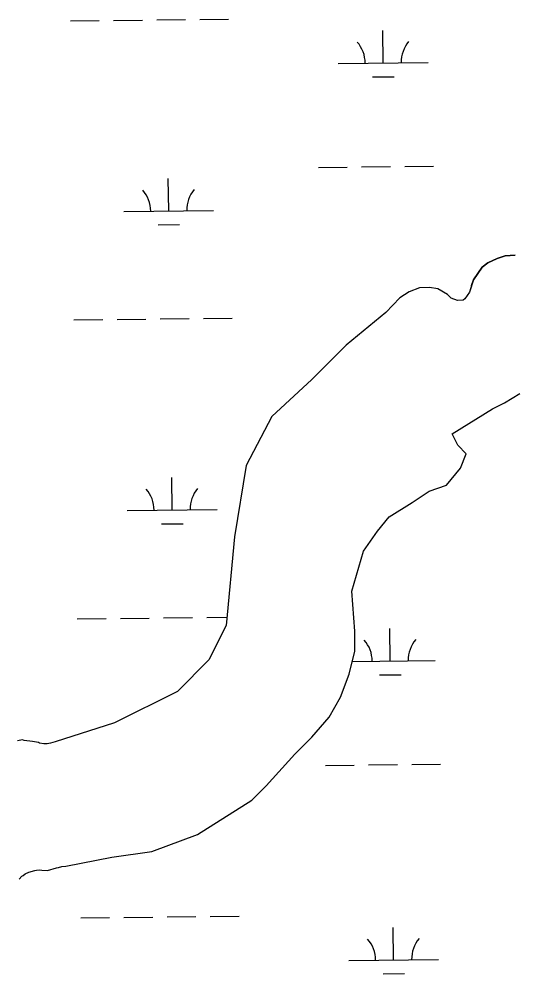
# Model space of a CAD drawing. Extents: x 3684037 to 3722149, y 433263 to 459021.
# Drawn here: x 3692637 to 3693188, y 445481 to 446543 of the extents above; entities that cross this region are included whole.
import ezdxf

# ---------------------------------------------------------------- set-up
doc = ezdxf.new("R2010")
doc.units = 0
doc.layers.add('V-TOPO-SHOR', color=7, linetype='Continuous')
doc.layers.add('V-WETL-SWMP', color=7, linetype='Continuous')

msp = doc.modelspace()

# ---------------------------------------------------------------- linework, layer by layer
at = {"layer": 'V-TOPO-SHOR'}
for p, q in [((3693070.6, 446240), (3693060.2, 446233.4)), ((3693082.2, 446244.3), (3693070.6, 446240)), ((3693093.3, 446245), (3693082.2, 446244.3)), ((3693102.7, 446243.4), (3693093.3, 446245)), ((3693113.3, 446237.1), (3693102.7, 446243.4)), ((3693137.7, 446239.8), (3693132.6, 446232.1)), ((3693140.2, 446247.1), (3693137.7, 446239.8)), ((3693060.2, 446233.4), (3693044.7, 446216.9)), ((3693117.4, 446233.1), (3693113.3, 446237.1)), ((3693124.5, 446230.3), (3693117.4, 446233.1)), ((3693130.9, 446230.9), (3693124.5, 446230.3)), ((3693132.6, 446232.1), (3693130.9, 446230.9)), ((3693044.7, 446216.9), (3693000.7, 446180.7)), ((3693000.7, 446180.7), (3692962.5, 446142.5)), ((3692962.5, 446142.5), (3692918, 446101.2)), ((3693176.9, 446116.6), (3693193.7, 446126.8)), ((3693163.6, 446110), (3693176.9, 446116.6)), ((3693118.4, 446082.1), (3693163.6, 446110)), ((3692918, 446101.2), (3692889.4, 446047)), ((3693124.8, 446069.3), (3693118.4, 446082.1)), ((3693134.3, 446059.8), (3693124.8, 446069.3)), ((3693128, 446043.9), (3693134.3, 446059.8)), ((3692889.4, 446047), (3692876.6, 445967.4)), ((3693112.1, 446024.8), (3693128, 446043.9)), ((3693073.9, 446005.7), (3693093, 446018.4)), ((3693093, 446018.4), (3693112.1, 446024.8)), ((3693048.4, 445989.7), (3693073.9, 446005.7)), ((3693035.7, 445973.8), (3693048.4, 445989.7)), ((3692876.6, 445967.4), (3692867.1, 445868.8)), ((3693019.8, 445951.5), (3693035.7, 445973.8)), ((3693007.1, 445907), (3693019.8, 445951.5)), ((3693010.3, 445862.4), (3693007.1, 445907)), ((3692867.1, 445868.8), (3692848, 445830.6)), ((3693010.3, 445840.1), (3693010.3, 445862.4)), ((3693003.9, 445814.6), (3693010.3, 445840.1)), ((3692848, 445830.6), (3692813, 445795.5)), ((3692994.4, 445789.2), (3693003.9, 445814.6)), ((3692813, 445795.5), (3692743, 445760.5)), ((3692981.6, 445766.9), (3692994.4, 445789.2)), ((3692962.5, 445744.6), (3692981.6, 445766.9)), ((3692743, 445760.5), (3692676.9, 445739.4)), ((3692640.8, 445741.5), (3692635.2, 445740.4)), ((3692642.7, 445741), (3692640.8, 445741.5)), ((3692651.8, 445739.7), (3692642.7, 445741)), ((3692943.5, 445725.5), (3692962.5, 445744.6)), ((3692658.7, 445738.5), (3692651.8, 445739.7)), ((3692659.8, 445737.9), (3692658.7, 445738.5)), ((3692664.6, 445737.1), (3692659.8, 445737.9)), ((3692668.1, 445737.2), (3692664.6, 445737.1)), ((3692671.9, 445738), (3692668.1, 445737.2)), ((3692676.9, 445739.4), (3692671.9, 445738)), ((3692911.6, 445690.5), (3692943.5, 445725.5)), ((3692895.7, 445674.6), (3692911.6, 445690.5)), ((3692835.3, 445636.4), (3692895.7, 445674.6)), ((3692784.4, 445617.3), (3692835.3, 445636.4)), ((3692739.9, 445610.9), (3692784.4, 445617.3)), ((3692689, 445600.9), (3692739.9, 445610.9)), ((3692641.5, 445590.8), (3692643.6, 445592.4)), ((3692643.6, 445592.4), (3692647.9, 445594.3)), ((3692647.9, 445594.3), (3692654.6, 445596.2)), ((3692654.6, 445596.2), (3692656.4, 445596.5)), ((3692656.4, 445596.5), (3692659.6, 445596.8)), ((3692659.6, 445596.8), (3692662.3, 445596.6)), ((3692662.3, 445596.6), (3692668.5, 445596.3)), ((3692668.5, 445596.3), (3692678.6, 445599.3)), ((3692678.6, 445599.3), (3692680.8, 445599.6)), ((3692680.8, 445599.6), (3692684.5, 445600.5)), ((3692684.5, 445600.5), (3692689, 445600.9)), ((3692637, 445586.5), (3692640.1, 445590)), ((3692640.1, 445590), (3692641.5, 445590.8))]:
    msp.add_line(p, q, dxfattribs=at)
msp.add_lwpolyline([(3693140.2, 446247.1), (3693142.2, 446253.3), (3693151.9, 446267.4), (3693158.3, 446272.2), (3693168.7, 446277), (3693177.5, 446280.1), (3693188.5, 446280.8)], dxfattribs=at)
at = {"layer": 'V-WETL-SWMP'}
for p, q in [((3692694, 446541.4), (3692726, 446541.8)), ((3692742, 446542), (3692774, 446542.3)), ((3692790, 446542.5), (3692822, 446542.9)), ((3692838, 446543.1), (3692870, 446543.5)), ((3693041.9, 446494.7), (3693041.5, 446530.7)), ((3692991.9, 446494.1), (3693091.9, 446495.3)), ((3693030.1, 446479.1), (3693054.1, 446479.4)), ((3692969.8, 446378.4), (3693001.8, 446378.8)), ((3693017.8, 446379), (3693049.8, 446379.4)), ((3693065.8, 446379.6), (3693097.8, 446379.9)), ((3692803.3, 446330.1), (3692802.9, 446366.1)), ((3692753.3, 446329.5), (3692853.3, 446330.7)), ((3692791.5, 446314.5), (3692815.5, 446314.8)), ((3692697.9, 446208.8), (3692729.9, 446209.1)), ((3692745.9, 446209.3), (3692777.9, 446209.7)), ((3692793.9, 446209.9), (3692825.9, 446210.3)), ((3692841.9, 446210.4), (3692873.9, 446210.8)), ((3693176.9, 446116.6), (3693193.7, 446126.8)), ((3693163.6, 446110), (3693176.9, 446116.6)), ((3693118.4, 446082.1), (3693163.6, 446110)), ((3693124.8, 446069.3), (3693118.4, 446082.1)), ((3693134.3, 446059.8), (3693124.8, 446069.3)), ((3693128, 446043.9), (3693134.3, 446059.8)), ((3693112.1, 446024.8), (3693128, 446043.9)), ((3692807.2, 445997.4), (3692806.8, 446033.4)), ((3693073.9, 446005.7), (3693093, 446018.4)), ((3693093, 446018.4), (3693112.1, 446024.8)), ((3692757.2, 445996.8), (3692857.2, 445998)), ((3693048.4, 445989.7), (3693073.9, 446005.7)), ((3693035.7, 445973.8), (3693048.4, 445989.7)), ((3692795.4, 445981.8), (3692819.4, 445982.1)), ((3693019.8, 445951.5), (3693035.7, 445973.8)), ((3693007.1, 445907), (3693019.8, 445951.5)), ((3693010.3, 445862.4), (3693007.1, 445907)), ((3692701.7, 445876.1), (3692733.7, 445876.5)), ((3692749.7, 445876.7), (3692781.7, 445877)), ((3692797.7, 445877.2), (3692829.7, 445877.6)), ((3692845.7, 445877.8), (3692868, 445878)), ((3693010.3, 445840.1), (3693010.3, 445862.4)), ((3693049.6, 445829.4), (3693049.2, 445865.4)), ((3693003.9, 445814.6), (3693010.3, 445840.1)), ((3693007.5, 445828.9), (3693099.6, 445830)), ((3692994.4, 445789.2), (3693003.9, 445814.6)), ((3693037.8, 445813.8), (3693061.8, 445814.1)), ((3692981.6, 445766.9), (3692994.4, 445789.2)), ((3692962.5, 445744.6), (3692981.6, 445766.9)), ((3692943.5, 445725.5), (3692962.5, 445744.6)), ((3692911.6, 445690.5), (3692943.5, 445725.5)), ((3692977.6, 445713.1), (3693009.6, 445713.5)), ((3693025.6, 445713.7), (3693057.6, 445714.1)), ((3693073.6, 445714.3), (3693105.6, 445714.6)), ((3692895.7, 445674.6), (3692911.6, 445690.5)), ((3692835.3, 445636.4), (3692895.7, 445674.6)), ((3692784.4, 445617.3), (3692835.3, 445636.4)), ((3692739.9, 445610.9), (3692784.4, 445617.3)), ((3692689, 445600.9), (3692739.9, 445610.9)), ((3692641.5, 445590.8), (3692643.6, 445592.4)), ((3692643.6, 445592.4), (3692647.9, 445594.3)), ((3692647.9, 445594.3), (3692654.6, 445596.2)), ((3692654.6, 445596.2), (3692656.4, 445596.5)), ((3692656.4, 445596.5), (3692659.6, 445596.8)), ((3692659.6, 445596.8), (3692662.3, 445596.6)), ((3692662.3, 445596.6), (3692668.5, 445596.3)), ((3692668.5, 445596.3), (3692678.6, 445599.3)), ((3692678.6, 445599.3), (3692680.8, 445599.6)), ((3692680.8, 445599.6), (3692684.5, 445600.5)), ((3692684.5, 445600.5), (3692689, 445600.9)), ((3692637, 445586.5), (3692640.1, 445590)), ((3692640.1, 445590), (3692641.5, 445590.8)), ((3692705.6, 445543.5), (3692737.6, 445543.8)), ((3692753.6, 445544), (3692785.6, 445544.4)), ((3692801.6, 445544.6), (3692833.6, 445544.9)), ((3692849.6, 445545.1), (3692881.6, 445545.5)), ((3693053.5, 445496.8), (3693053.1, 445532.8)), ((3693003.5, 445496.2), (3693103.5, 445497.3)), ((3693041.7, 445481.2), (3693065.7, 445481.5))]:
    msp.add_line(p, q, dxfattribs=at)
msp.add_lwpolyline([(3693188.5, 446280.8), (3693177.5, 446280.1), (3693168.7, 446277), (3693158.3, 446272.2), (3693151.9, 446267.4), (3693142.2, 446253.3), (3693137.7, 446239.8), (3693132.6, 446232.1), (3693130.9, 446230.9), (3693124.5, 446230.3), (3693117.4, 446233.1), (3693113.3, 446237.1), (3693102.7, 446243.4), (3693093.3, 446245), (3693082.2, 446244.3), (3693070.6, 446240), (3693060.2, 446233.4), (3693044.7, 446216.9), (3693000.7, 446180.7), (3692962.5, 446142.5), (3692918, 446101.2), (3692889.4, 446047), (3692876.6, 445967.5), (3692867.1, 445868.8), (3692848, 445830.6), (3692813, 445795.5), (3692743, 445760.5), (3692676.9, 445739.4), (3692671.9, 445738), (3692668.1, 445737.2), (3692664.6, 445737.1), (3692659.8, 445737.9), (3692658.7, 445738.5), (3692651.8, 445739.7), (3692642.7, 445741), (3692640.8, 445741.5), (3692635.2, 445740.4)], dxfattribs=at)
for centre, start, end in [((3692986.6, 446494.6), 359.8949, 41.4385), ((3693097.1, 446495.8), 139.8949, 181.4385), ((3692748.1, 446329.9), 359.8949, 41.4385), ((3692858.6, 446331.2), 139.8949, 181.4385), ((3692751.9, 445997.2), 359.8949, 41.4385), ((3692862.4, 445998.5), 139.8949, 181.4385), ((3692994.4, 445829.2), 359.8949, 41.4385), ((3693104.9, 445830.5), 139.8949, 181.4385), ((3692998.2, 445496.6), 359.8949, 41.4385), ((3693108.7, 445497.9), 139.8949, 181.4385)]:
    msp.add_arc(centre, 35.2, start, end, dxfattribs=at)

doc.saveas('drawing.dxf')
